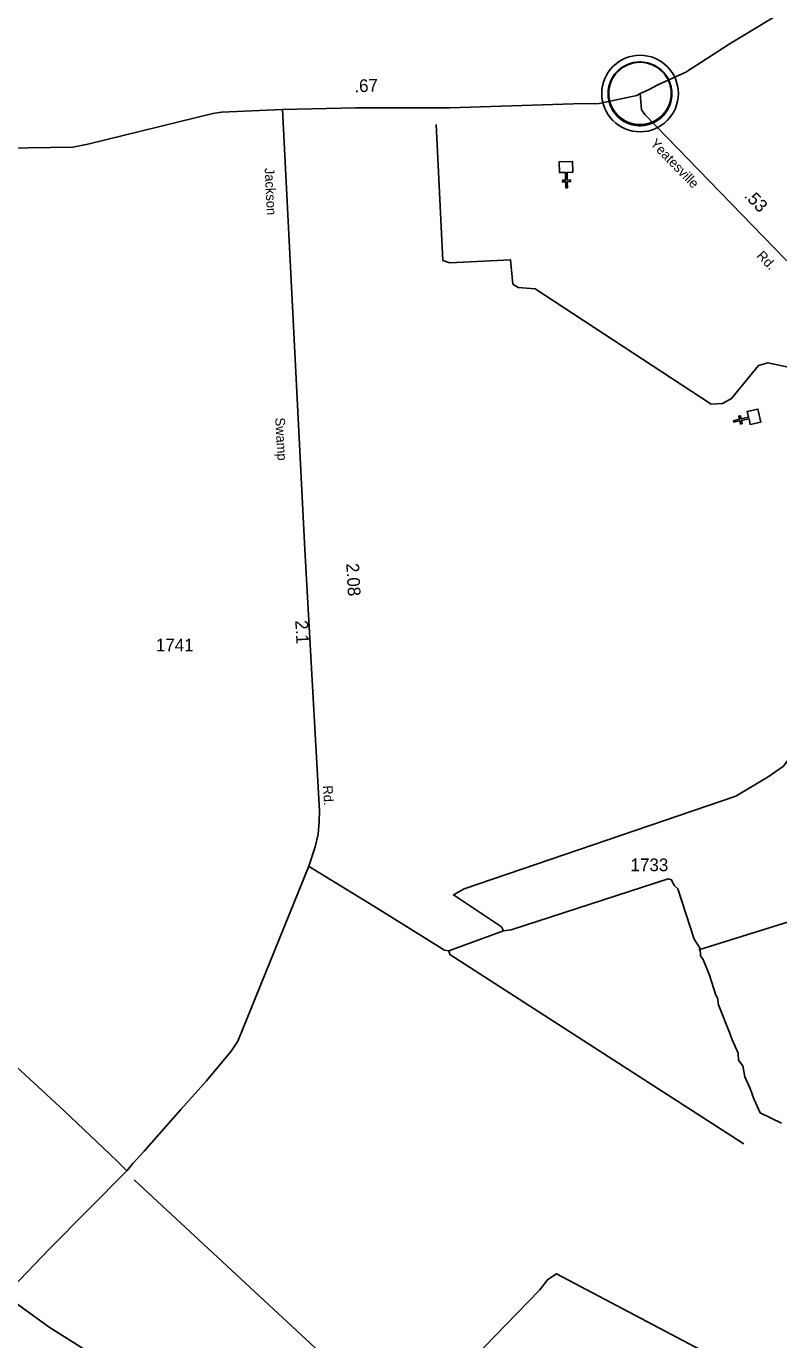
# Model space of a CAD drawing. Extents: x 2532689 to 2764727, y 536648 to 732970.
# Drawn here: x 2666242 to 2673646, y 642696 to 655633 of the extents above; entities that cross this region are included whole.
import ezdxf

# ---------------------------------------------------------------- set-up
doc = ezdxf.new("R2010")
doc.units = 0
for name, color, linetype in [('Exist Civil Demographics Community CELL', 7, 'Continuous'), ('Exist Cultural Church CELL', 7, 'Continuous'), ('Exist Hydrographic Creek Single Shore', 7, 'Continuous'), ('Exist Road Primary US Attributed', 7, 'Continuous'), ('Exist Road Primary US Mileage Hundredths English Label', 7, 'Continuous'), ('Exist Road Secondary Mileage Hundredths English Label', 7, 'Continuous'), ('Exist Road Secondary Type 41 Attributed', 7, 'Continuous'), ('Exist Road Secondary Type 51 Attributed', 7, 'Continuous'), ('Exist Road Secondary Type 51 Label', 7, 'Continuous'), ('Exist Road Secondary Type 51 Number Label', 7, 'Continuous')]:
    doc.layers.add(name, color=color, linetype=linetype)

msp = doc.modelspace()

# ---------------------------------------------------------------- linework, layer by layer
at = {"layer": 'Exist Civil Demographics Community CELL'}
msp.add_lwpolyline([(2671971, 655019), (2671975, 655042), (2671983, 655068), (2671994, 655097), (2672006, 655120), (2672019, 655143), (2672034, 655163), (2672050, 655181), (2672069, 655199), (2672091, 655218), (2672112, 655232), (2672132, 655244), (2672152, 655253), (2672174, 655263), (2672196, 655270), (2672214, 655275), (2672233, 655277), (2672250, 655280), (2672275, 655281), (2672293, 655281), (2672316, 655280), (2672335, 655277), (2672355, 655273), (2672375, 655267), (2672395, 655260), (2672422, 655248), (2672447, 655234), (2672467, 655220), (2672488, 655204), (2672501, 655191), (2672518, 655174), (2672533, 655155), (2672546, 655137), (2672558, 655117), (2672568, 655096), (2672576, 655076), (2672582, 655056), (2672587, 655037), (2672592, 655013), (2672594, 654994), (2672595, 654970), (2672595, 654947), (2672592, 654925), (2672589, 654903), (2672582, 654878), (2672574, 654855), (2672565, 654834), (2672553, 654810), (2672540, 654789), (2672526, 654770), (2672509, 654751), (2672488, 654731), (2672468, 654715), (2672448, 654701), (2672430, 654691), (2672403, 654678), (2672374, 654667), (2672351, 654662), (2672324, 654656), (2672306, 654654), (2672289, 654653), (2672266, 654653), (2672249, 654655), (2672227, 654658), (2672203, 654663), (2672184, 654668), (2672164, 654676), (2672145, 654684), (2672130, 654693), (2672103, 654709), (2672080, 654726), (2672061, 654744), (2672043, 654764), (2672030, 654779), (2672018, 654796), (2672002, 654825), (2671995, 654839), (2671988, 654855), (2671978, 654888), (2671971, 654916), (2671969, 654936), (2671967, 654962), (2671967, 654980), (2671969, 655006)], close=True, dxfattribs=at)
for centre, radius in [((2672282, 654970), 377), ((2672281, 654971), 307)]:
    msp.add_circle(centre, radius, dxfattribs=at)
at = {"layer": 'Exist Cultural Church CELL'}
for points in [[(2671620, 654196), (2671563, 654194), (2671565, 654118), (2671597, 654119), (2671598, 654103), (2671566, 654102), (2671568, 654042), (2671552, 654041), (2671550, 654101), (2671518, 654100), (2671517, 654116), (2671549, 654117), (2671547, 654193), (2671489, 654192), (2671486, 654298), (2671616, 654302)], [(2673366, 651711), (2673354, 651767), (2673279, 651750), (2673286, 651719), (2673271, 651715), (2673264, 651746), (2673205, 651733), (2673202, 651748), (2673260, 651762), (2673253, 651793), (2673269, 651797), (2673276, 651765), (2673350, 651782), (2673337, 651839), (2673441, 651862), (2673470, 651735)]]:
    msp.add_lwpolyline(points, close=True, dxfattribs=at)
at = {"layer": 'Exist Hydrographic Creek Single Shore'}
for p, q in [((2669662, 646967), (2669019, 647362)), ((2670400, 646528), (2670937, 646723)), ((2673303, 644626), (2673286, 644637)), ((2669775, 641978), (2667302, 644271))]:
    msp.add_line(p, q, dxfattribs=at)
for points in [[(2676303, 653232), (2675192, 652622), (2675127, 652547), (2675057, 652354), (2674945, 652142), (2674895, 652117), (2674812, 652140), (2674713, 652103), (2674705, 652070), (2673540, 652319), (2673449, 652292), (2673182, 651966), (2673092, 651916), (2672983, 651912), (2671248, 653047), (2671081, 653060), (2671030, 653094), (2671008, 653333), (2670409, 653302), (2670341, 653325), (2670277, 654666)], [(2670937, 646723), (2670919, 646762), (2670445, 647078), (2670552, 647138), (2673223, 648051), (2673544, 648241), (2673692, 648345), (2673788, 648474), (2673866, 648740), (2673986, 648951), (2674156, 649139), (2674437, 649262), (2674718, 649385), (2675351, 649759), (2675735, 649718), (2676331, 649522), (2676795, 649301), (2677014, 649182), (2677511, 648976), (2677710, 649013)], [(2673673, 644828), (2673463, 644931), (2673401, 645070), (2673365, 645170), (2673313, 645286), (2673293, 645394), (2673251, 645451), (2673249, 645517), (2673188, 645649), (2673170, 645707), (2673055, 645995), (2673045, 646063), (2673027, 646089), (2672964, 646287), (2672902, 646442), (2672876, 646477), (2672875, 646549), (2672814, 646642), (2672653, 647138), (2672619, 647169), (2672592, 647227), (2672559, 647236), (2671012, 646733), (2670937, 646723)], [(2670400, 646528), (2670358, 646533), (2669662, 646967)], [(2673286, 644637), (2670409, 646492), (2670400, 646528)], [(2669197, 640385), (2669161, 640476), (2668906, 640721), (2668847, 640745), (2668771, 640811), (2668762, 640850), (2668702, 640884), (2666831, 642591), (2666467, 642819), (2666146, 643053), (2664895, 644295), (2664809, 644391), (2664766, 644445)], [(2678182, 641238), (2677982, 641233), (2677657, 641256), (2677412, 641377), (2677091, 641551), (2676496, 641899), (2676202, 641841), (2674883, 641492), (2674716, 641590), (2673834, 642091), (2671461, 643346), (2671373, 643288), (2671293, 643185), (2669983, 641835), (2669933, 641843), (2669775, 641978)]]:
    msp.add_lwpolyline(points, dxfattribs=at)
at = {"layer": 'Exist Road Primary US Attributed'}
for points in [[(2672282, 654970), (2672371, 655010), (2672456, 655056), (2672733, 655179), (2673159, 655456), (2673815, 655854), (2674384, 656139)], [(2661633, 655053), (2662454, 655013), (2662694, 654978), (2662960, 654916), (2663125, 654855), (2663211, 654801), (2663498, 654661), (2663744, 654559), (2663940, 654499), (2664241, 654430), (2664357, 654416), (2664502, 654409), (2666699, 654442), (2666847, 654471), (2668077, 654772), (2668164, 654786), (2668762, 654812)], [(2668762, 654812), (2669484, 654830), (2670407, 654830), (2671628, 654870), (2671878, 654872), (2671926, 654883), (2672251, 654951), (2672282, 654970)]]:
    msp.add_lwpolyline(points, dxfattribs=at)
at = {"layer": 'Exist Road Secondary Type 41 Attributed'}
msp.add_lwpolyline([(2676125, 647343), (2673901, 646861), (2672861, 646535)], dxfattribs=at)
at = {"layer": 'Exist Road Secondary Type 51 Attributed'}
for points in [[(2672282, 654970), (2672296, 654810), (2672329, 654763), (2673706, 653343), (2673772, 653282), (2673858, 653192), (2673916, 653093), (2674012, 652861)], [(2668762, 654812), (2668982, 650479), (2669126, 647904), (2669124, 647800), (2669113, 647674), (2669084, 647551), (2669022, 647361), (2668495, 646058), (2668322, 645638), (2668258, 645538), (2668015, 645245), (2667763, 644963), (2667401, 644553), (2667289, 644432), (2667230, 644361)], [(2666021, 645500), (2666610, 644955), (2667132, 644458), (2667230, 644361)], [(2667230, 644361), (2666470, 643591), (2666102, 643208)]]:
    msp.add_lwpolyline(points, dxfattribs=at)

# ---------------------------------------------------------------- texts
at = {"layer": 'Exist Road Primary US Mileage Hundredths English Label'}
msp.add_text('.67', height=125, rotation=1.9011, dxfattribs=at).set_placement((2669472, 654982))
at = {"layer": 'Exist Road Secondary Mileage Hundredths English Label'}
for s, rotation, p in [('.53', 314.1238, (2673298, 653956)), ('2.08', 273.2134, (2669390, 650341)), ('2.1', 273.2134, (2668888, 649779))]:
    msp.add_text(s, height=125, rotation=rotation, dxfattribs=at).set_placement(p)
at = {"layer": 'Exist Road Secondary Type 51 Label'}
for s, rotation, p in [('Yeatesville', 314.1238, (2672375, 654470)), ('Jackson', 272.9066, (2668587, 654236)), ('Rd.', 314.1238, (2673423, 653366)), ('Swamp', 273.2134, (2668691, 651776)), ('Rd.', 273.2134, (2669161, 648153))]:
    msp.add_text(s, height=95, rotation=rotation, dxfattribs=at).set_placement(p)
at = {"layer": 'Exist Road Secondary Type 51 Number Label'}
for s, p in [('1741', (2667517, 649476)), ('1733', (2672188, 647311))]:
    msp.add_text(s, height=125, dxfattribs=at).set_placement(p)

doc.saveas('drawing.dxf')
